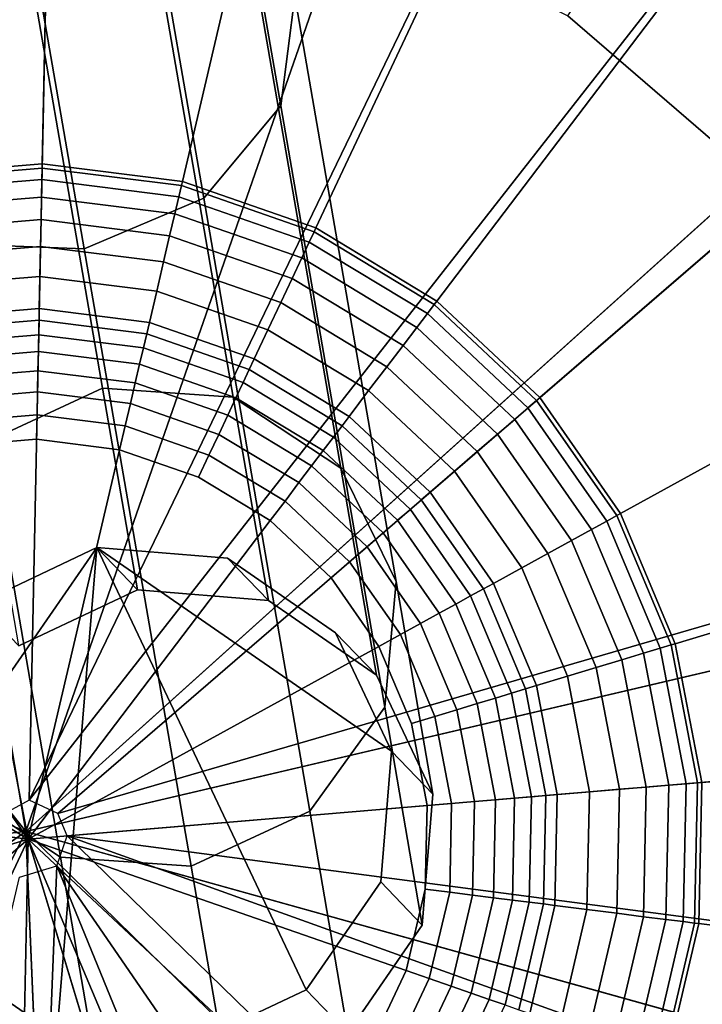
# Model space of a CAD drawing. Extents: x -43.1 to 43.1, y -41.3 to 41.3.
# Tile 249 of 656: x 4.515 to 4.933, y -33.288 to -32.685. Entities that reach past the tile are written whole.
import ezdxf

# ---------------------------------------------------------------- set-up
doc = ezdxf.new("R2010")
doc.units = 0
for name, color, linetype in [('CABLE.1', 18, 'CONTINUOUS'), ('LAMP', 7, 'CONTINUOUS'), ('LAMP_SUPPORT', 18, 'CONTINUOUS'), ('METAL_BASE', 254, 'CONTINUOUS')]:
    doc.layers.add(name, color=color, linetype=linetype)

msp = doc.modelspace()

# ---------------------------------------------------------------- linework, layer by layer
at = {"layer": 'CABLE.1'}
for points in [[(4.5898, -32.1295, 14.1177), (4.5792, -32.1854, 14.0604), (4.6751, -32.7377, 14.6967), (4.6837, -32.6704, 14.741)], [(4.5792, -32.1854, 14.0604), (4.5305, -32.2338, 14.0181), (4.6279, -32.7944, 14.6641), (4.6751, -32.7377, 14.6967)], [(4.5305, -32.2338, 14.0181), (4.4568, -32.2616, 14.0022), (4.5547, -32.8253, 14.6518), (4.6279, -32.7944, 14.6641)], [(4.4568, -32.2616, 14.0022), (4.3777, -32.2615, 14.0169), (4.4751, -32.8223, 14.6631), (4.5547, -32.8253, 14.6518)], [(4.434, -32.6022, 14.816), (4.5072, -32.5713, 14.8283), (4.5659, -32.9108, 15.4965), (4.4932, -32.9445, 15.4895)], [(4.5072, -32.5713, 14.8283), (4.5868, -32.5743, 14.8169), (4.6459, -32.9164, 15.4901), (4.5659, -32.9108, 15.4965)], [(4.5868, -32.5743, 14.8169), (4.6514, -32.6106, 14.785), (4.7118, -32.9598, 15.472), (4.6459, -32.9164, 15.4901)], [(4.6514, -32.6106, 14.785), (4.6837, -32.6704, 14.741), (4.7458, -33.0293, 15.4472), (4.7118, -32.9598, 15.472)], [(4.6837, -32.6704, 14.741), (4.6751, -32.7377, 14.6967), (4.7389, -33.1063, 15.4221), (4.7458, -33.0293, 15.4472)], [(4.6751, -32.7377, 14.6967), (4.6279, -32.7944, 14.6641), (4.6929, -33.1702, 15.4037), (4.7389, -33.1063, 15.4221)], [(4.4751, -32.8223, 14.6631), (4.4105, -32.786, 14.6951), (4.4743, -33.155, 15.4212), (4.5401, -33.1983, 15.4031)], [(4.6279, -32.7944, 14.6641), (4.5547, -32.8253, 14.6518), (4.6201, -33.2039, 15.3967), (4.6929, -33.1702, 15.4037)], [(4.5547, -32.8253, 14.6518), (4.4751, -32.8223, 14.6631), (4.5401, -33.1983, 15.4031), (4.6201, -33.2039, 15.3967)], [(4.4932, -32.9445, 15.4895), (4.5659, -32.9108, 15.4965), (4.5873, -33.0344, 16.2272), (4.5147, -33.0688, 16.225)], [(4.5659, -32.9108, 15.4965), (4.6459, -32.9164, 15.4901), (4.6675, -33.041, 16.2264), (4.5873, -33.0344, 16.2272)], [(4.6459, -32.9164, 15.4901), (4.7118, -32.9598, 15.472), (4.7337, -33.0868, 16.2229), (4.6675, -33.041, 16.2264)], [(4.7118, -32.9598, 15.472), (4.7458, -33.0293, 15.4472), (4.7682, -33.1596, 16.2174), (4.7337, -33.0868, 16.2229)], [(4.5624, -33.0085, 17.3847), (4.4375, -33.1891, 17.386), (4.444, -33.109, 17.3844), (4.4898, -33.0429, 17.3839)], [(4.5624, -33.0085, 17.3847), (4.5379, -33.3074, 17.3908), (4.4718, -33.2617, 17.3884), (4.4375, -33.1891, 17.386)], [(4.5147, -33.0688, 16.225), (4.5873, -33.0344, 16.2272), (4.5624, -33.0085, 17.3847), (4.4898, -33.0429, 17.3839)], [(4.5624, -33.0085, 17.3847), (4.6907, -33.2796, 17.3935), (4.618, -33.314, 17.3927), (4.5379, -33.3074, 17.3908)], [(4.5624, -33.0085, 17.3847), (4.743, -33.1334, 17.3913), (4.7364, -33.2135, 17.393), (4.6907, -33.2796, 17.3935)], [(4.5624, -33.0085, 17.3847), (4.6425, -33.015, 17.3865), (4.7086, -33.0607, 17.389), (4.743, -33.1334, 17.3913)], [(4.5873, -33.0344, 16.2272), (4.6675, -33.041, 16.2264), (4.6425, -33.015, 17.3865), (4.5624, -33.0085, 17.3847)], [(4.6675, -33.041, 16.2264), (4.7337, -33.0868, 16.2229), (4.7086, -33.0607, 17.389), (4.6425, -33.015, 17.3865)], [(4.7458, -33.0293, 15.4472), (4.7389, -33.1063, 15.4221), (4.7618, -33.2399, 16.2116), (4.7682, -33.1596, 16.2174)], [(4.7337, -33.0868, 16.2229), (4.7682, -33.1596, 16.2174), (4.743, -33.1334, 17.3913), (4.7086, -33.0607, 17.389)], [(4.7389, -33.1063, 15.4221), (4.6929, -33.1702, 15.4037), (4.7162, -33.3061, 16.207), (4.7618, -33.2399, 16.2116)], [(4.7682, -33.1596, 16.2174), (4.7618, -33.2399, 16.2116), (4.7364, -33.2135, 17.393), (4.743, -33.1334, 17.3913)], [(4.5401, -33.1983, 15.4031), (4.4743, -33.155, 15.4212), (4.4972, -33.2881, 16.2091), (4.5634, -33.334, 16.2055)], [(4.6929, -33.1702, 15.4037), (4.6201, -33.2039, 15.3967), (4.6436, -33.3406, 16.2047), (4.7162, -33.3061, 16.207)], [(4.6201, -33.2039, 15.3967), (4.5401, -33.1983, 15.4031), (4.5634, -33.334, 16.2055), (4.6436, -33.3406, 16.2047)], [(4.7618, -33.2399, 16.2116), (4.7162, -33.3061, 16.207), (4.6907, -33.2796, 17.3935), (4.7364, -33.2135, 17.393)], [(4.5634, -33.334, 16.2055), (4.4972, -33.2881, 16.2091), (4.4718, -33.2617, 17.3884), (4.5379, -33.3074, 17.3908)], [(4.7162, -33.3061, 16.207), (4.6436, -33.3406, 16.2047), (4.618, -33.314, 17.3927), (4.6907, -33.2796, 17.3935)]]:
    msp.add_3dface(points, dxfattribs=at)
at = {"layer": 'LAMP'}
for points in [[(4.5822, -32.4279, 22.1433), (4.3925, -32.4359, 22.1433), (4.519, -33.1826, 22.1433), (4.7679, -32.4673, 22.1433)], [(4.2107, -32.4908, 22.1433), (4.0484, -32.5892, 22.1433), (4.519, -33.1826, 22.1433), (4.3925, -32.4359, 22.1433)], [(4.938, -32.5517, 22.1433), (4.7679, -32.4673, 22.1433), (4.519, -33.1826, 22.1433), (5.0817, -32.6757, 22.1433)], [(4.9747, -32.4963, 25.1939), (5.1311, -32.6312, 25.1939), (5.043, -32.7106, 25.2522), (4.9091, -32.5951, 25.2522)], [(4.5691, -32.5845, 25.2735), (4.7162, -32.6158, 25.2735), (4.519, -33.1826, 25.2735), (4.4187, -32.5909, 25.2735)], [(3.9156, -32.7249, 22.1433), (3.8207, -32.8893, 22.1433), (4.519, -33.1826, 22.1433), (4.0484, -32.5892, 22.1433)], [(4.2747, -32.6344, 25.2735), (4.4187, -32.5909, 25.2735), (4.519, -33.1826, 25.2735), (4.1461, -32.7124, 25.2735)], [(4.9091, -32.5951, 25.2522), (5.043, -32.7106, 25.2522), (4.9649, -32.7809, 25.2735), (4.851, -32.6826, 25.2735)], [(4.851, -32.6826, 25.2735), (4.9649, -32.7809, 25.2735), (4.519, -33.1826, 25.2735), (4.7162, -32.6158, 25.2735)], [(5.1901, -32.8315, 22.1434), (5.0817, -32.6757, 22.1433), (4.519, -33.1826, 22.1433), (5.2564, -33.0095, 22.1434)], [(4.0408, -32.8199, 25.2735), (4.1461, -32.7124, 25.2735), (4.519, -33.1826, 25.2735), (3.9656, -32.9502, 25.2735)], [(5.0508, -32.9044, 25.2735), (5.1033, -33.0454, 25.2735), (4.519, -33.1826, 25.2735), (4.9649, -32.7809, 25.2735)], [(3.7697, -33.0722, 22.1433), (3.7658, -33.262, 22.1433), (4.519, -33.1826, 22.1433), (3.8207, -32.8893, 22.1433)], [(3.9252, -33.0951, 25.2735), (3.9656, -32.9502, 25.2735), (4.519, -33.1826, 25.2735), (3.9221, -33.2456, 25.2735)], [(5.2763, -33.1983, 22.1434), (5.2564, -33.0095, 22.1434), (4.519, -33.1826, 22.1433), (5.2486, -33.3861, 22.1433)], [(5.1191, -33.195, 25.2735), (5.0971, -33.3439, 25.2735), (4.519, -33.1826, 25.2735), (5.1033, -33.0454, 25.2735)], [(3.8092, -33.4469, 22.1433), (3.8972, -33.6151, 22.1433), (4.519, -33.1826, 22.1433), (3.7658, -33.262, 22.1433)], [(4.0243, -33.7562, 22.1433), (4.1824, -33.8612, 22.1433), (4.519, -33.1826, 22.1433), (3.8972, -33.6151, 22.1433)], [(3.9565, -33.392, 25.2735), (3.9221, -33.2456, 25.2735), (4.519, -33.1826, 25.2735), (4.0263, -33.5253, 25.2735)], [(4.127, -33.6371, 25.2735), (4.0263, -33.5253, 25.2735), (4.519, -33.1826, 25.2735), (4.2523, -33.7203, 25.2735)], [(4.3617, -33.9236, 22.1433), (4.5509, -33.9394, 22.1433), (4.519, -33.1826, 22.1433), (4.1824, -33.8612, 22.1433)], [(4.3944, -33.7698, 25.2735), (4.2523, -33.7203, 25.2735), (4.519, -33.1826, 25.2735), (4.5443, -33.7823, 25.2735)], [(4.8301, -33.6959, 25.2735), (4.6926, -33.7572, 25.2735), (4.519, -33.1826, 25.2735), (4.948, -33.6025, 25.2735)], [(4.9116, -33.8304, 22.1433), (5.0603, -33.7124, 22.1433), (4.519, -33.1826, 22.1433), (4.7381, -33.9077, 22.1433)], [(5.0389, -33.4826, 25.2735), (4.948, -33.6025, 25.2735), (4.519, -33.1826, 25.2735), (5.0971, -33.3439, 25.2735)], [(5.1751, -33.5612, 22.1433), (5.2486, -33.3861, 22.1433), (4.519, -33.1826, 22.1433), (5.0603, -33.7124, 22.1433)], [(4.6926, -33.7572, 25.2735), (4.5443, -33.7823, 25.2735), (4.519, -33.1826, 25.2735)], [(4.7381, -33.9077, 22.1433), (4.519, -33.1826, 22.1433), (4.5509, -33.9394, 22.1433)]]:
    msp.add_3dface(points, dxfattribs=at)
at = {"layer": 'LAMP_SUPPORT'}
for points in [[(4.5209, -33.1634, 21.5662), (4.5, -33.1749, 21.5662), (4.341, -32.2481, 21.5662), (4.5402, -32.2314, 21.5662)], [(4.5209, -33.1634, 21.5662), (4.5402, -32.2314, 21.5662), (4.7385, -32.2564, 21.5662), (4.9272, -32.322, 21.5662)], [(4.5209, -33.1634, 21.5662), (4.9272, -32.322, 21.5662), (5.0982, -32.4255, 21.5662)], [(4.5363, -32.4192, 17.7827), (4.3762, -32.4327, 17.7827), (4.4427, -32.7805, 17.7827), (4.529, -32.7733, 17.7827)], [(4.6956, -32.4393, 17.7827), (4.5363, -32.4192, 17.7827), (4.529, -32.7733, 17.7827), (4.6148, -32.7841, 17.7827)], [(4.5385, -33.1716, 21.5662), (4.5209, -33.1634, 21.5662), (5.0982, -32.4255, 21.5662), (5.244, -32.5623, 21.5662)], [(4.8473, -32.4921, 17.7827), (4.6956, -32.4393, 17.7827), (4.6148, -32.7841, 17.7827), (4.6966, -32.8125, 17.7827)], [(4.9847, -32.5752, 17.7827), (4.8473, -32.4921, 17.7827), (4.6966, -32.8125, 17.7827), (4.7707, -32.8574, 17.7827)], [(4.5385, -33.1716, 21.5662), (5.244, -32.5623, 21.5662), (5.3581, -32.7264, 21.5662), (5.4356, -32.9106, 21.5662)], [(5.1018, -32.6851, 17.7827), (4.9847, -32.5752, 17.7827), (4.7707, -32.8574, 17.7827), (4.8338, -32.9166, 17.7827)], [(5.1935, -32.817, 17.7827), (5.1018, -32.6851, 17.7827), (4.8338, -32.9166, 17.7827), (4.8832, -32.9877, 17.7827)], [(4.529, -32.7733, 17.7827), (4.4427, -32.7805, 17.7827), (4.4432, -32.7831, 17.763), (4.5289, -32.7759, 17.763)], [(4.6148, -32.7841, 17.7827), (4.529, -32.7733, 17.7827), (4.5289, -32.7759, 17.763), (4.6142, -32.7866, 17.763)], [(4.5289, -32.7759, 17.763), (4.4432, -32.7831, 17.763), (4.4445, -32.7899, 17.7108), (4.5288, -32.7828, 17.7108)], [(4.6142, -32.7866, 17.763), (4.5289, -32.7759, 17.763), (4.5288, -32.7828, 17.7108), (4.6127, -32.7934, 17.7108)], [(4.5288, -32.7828, 17.7108), (4.4445, -32.7899, 17.7108), (4.4465, -32.8005, 17.6355), (4.5285, -32.7936, 17.6355)], [(4.6127, -32.7934, 17.7108), (4.5288, -32.7828, 17.7108), (4.5285, -32.7936, 17.6355), (4.6102, -32.8039, 17.6355)], [(4.6955, -32.8149, 17.763), (4.6142, -32.7866, 17.763), (4.6127, -32.7934, 17.7108), (4.6925, -32.8212, 17.7108)], [(4.6966, -32.8125, 17.7827), (4.6148, -32.7841, 17.7827), (4.6142, -32.7866, 17.763), (4.6955, -32.8149, 17.763)], [(4.6925, -32.8212, 17.7108), (4.6127, -32.7934, 17.7108), (4.6102, -32.8039, 17.6355), (4.688, -32.8309, 17.6355)], [(4.5285, -32.7936, 17.6355), (4.4465, -32.8005, 17.6355), (4.4491, -32.8141, 17.5472), (4.5282, -32.8074, 17.5472)], [(4.6102, -32.8039, 17.6355), (4.5285, -32.7936, 17.6355), (4.5282, -32.8074, 17.5472), (4.607, -32.8174, 17.5472)], [(4.688, -32.8309, 17.6355), (4.6102, -32.8039, 17.6355), (4.607, -32.8174, 17.5472), (4.6821, -32.8435, 17.5472)], [(4.5282, -32.8074, 17.5472), (4.4491, -32.8141, 17.5472), (4.4522, -32.8303, 17.4555), (4.5279, -32.8239, 17.4555)], [(4.607, -32.8174, 17.5472), (4.5282, -32.8074, 17.5472), (4.5279, -32.8239, 17.4555), (4.6033, -32.8334, 17.4555)], [(4.6821, -32.8435, 17.5472), (4.607, -32.8174, 17.5472), (4.6033, -32.8334, 17.4555), (4.6751, -32.8583, 17.4555)], [(4.7691, -32.8594, 17.763), (4.6955, -32.8149, 17.763), (4.6925, -32.8212, 17.7108), (4.7649, -32.865, 17.7108)], [(4.7707, -32.8574, 17.7827), (4.6966, -32.8125, 17.7827), (4.6955, -32.8149, 17.763), (4.7691, -32.8594, 17.763)], [(5.2558, -32.965, 17.7827), (5.1935, -32.817, 17.7827), (4.8832, -32.9877, 17.7827), (4.9168, -33.0675, 17.7827)], [(4.7649, -32.865, 17.7108), (4.6925, -32.8212, 17.7108), (4.688, -32.8309, 17.6355), (4.7584, -32.8735, 17.6355)], [(4.5279, -32.8239, 17.4555), (4.4522, -32.8303, 17.4555), (4.4556, -32.8483, 17.3703), (4.5275, -32.8423, 17.3703)], [(4.6033, -32.8334, 17.4555), (4.5279, -32.8239, 17.4555), (4.5275, -32.8423, 17.3703), (4.5991, -32.8513, 17.3703)], [(4.6751, -32.8583, 17.4555), (4.6033, -32.8334, 17.4555), (4.5991, -32.8513, 17.3703), (4.6672, -32.875, 17.3703)], [(4.7584, -32.8735, 17.6355), (4.688, -32.8309, 17.6355), (4.6821, -32.8435, 17.5472), (4.75, -32.8846, 17.5472)], [(4.5275, -32.8423, 17.3703), (4.4556, -32.8483, 17.3703), (4.4594, -32.8677, 17.3013), (4.5271, -32.862, 17.3013)], [(4.5991, -32.8513, 17.3703), (4.5275, -32.8423, 17.3703), (4.5271, -32.862, 17.3013), (4.5946, -32.8705, 17.3013)], [(4.75, -32.8846, 17.5472), (4.6821, -32.8435, 17.5472), (4.6751, -32.8583, 17.4555), (4.7401, -32.8977, 17.4555)], [(4.6672, -32.875, 17.3703), (4.5991, -32.8513, 17.3703), (4.5946, -32.8705, 17.3013), (4.6588, -32.8929, 17.3013)], [(4.7401, -32.8977, 17.4555), (4.6751, -32.8583, 17.4555), (4.6672, -32.875, 17.3703), (4.7289, -32.9123, 17.3703)], [(4.8318, -32.9183, 17.763), (4.7691, -32.8594, 17.763), (4.7649, -32.865, 17.7108), (4.8265, -32.9229, 17.7108)], [(4.8338, -32.9166, 17.7827), (4.7707, -32.8574, 17.7827), (4.7691, -32.8594, 17.763), (4.8318, -32.9183, 17.763)], [(4.5271, -32.862, 17.3013), (4.4594, -32.8677, 17.3013), (4.4607, -32.8747, 17.2841), (4.527, -32.8692, 17.2841)], [(4.5946, -32.8705, 17.3013), (4.5271, -32.862, 17.3013), (4.527, -32.8692, 17.2841), (4.593, -32.8775, 17.2841)], [(4.8265, -32.9229, 17.7108), (4.7649, -32.865, 17.7108), (4.7584, -32.8735, 17.6355), (4.8184, -32.9299, 17.6355)], [(4.527, -32.8692, 17.2841), (4.4607, -32.8747, 17.2841), (4.4623, -32.8834, 17.2683), (4.5268, -32.878, 17.2683)], [(4.593, -32.8775, 17.2841), (4.527, -32.8692, 17.2841), (4.5268, -32.878, 17.2683), (4.591, -32.8861, 17.2683)], [(4.6588, -32.8929, 17.3013), (4.5946, -32.8705, 17.3013), (4.593, -32.8775, 17.2841), (4.6558, -32.8993, 17.2841)], [(4.5268, -32.878, 17.2683), (4.4623, -32.8834, 17.2683), (4.4643, -32.8936, 17.2543), (4.5266, -32.8883, 17.2543)], [(4.591, -32.8861, 17.2683), (4.5268, -32.878, 17.2683), (4.5266, -32.8883, 17.2543), (4.5886, -32.8961, 17.2543)], [(4.6558, -32.8993, 17.2841), (4.593, -32.8775, 17.2841), (4.591, -32.8861, 17.2683), (4.652, -32.9073, 17.2683)], [(4.7289, -32.9123, 17.3703), (4.6672, -32.875, 17.3703), (4.6588, -32.8929, 17.3013), (4.717, -32.9281, 17.3013)], [(4.8184, -32.9299, 17.6355), (4.7584, -32.8735, 17.6355), (4.75, -32.8846, 17.5472), (4.8079, -32.9389, 17.5472)], [(4.5266, -32.8883, 17.2543), (4.4643, -32.8936, 17.2543), (4.4665, -32.9051, 17.2426), (4.5263, -32.9001, 17.2426)], [(4.5886, -32.8961, 17.2543), (4.5266, -32.8883, 17.2543), (4.5263, -32.9001, 17.2426), (4.5859, -32.9076, 17.2426)], [(4.652, -32.9073, 17.2683), (4.591, -32.8861, 17.2683), (4.5886, -32.8961, 17.2543), (4.6476, -32.9167, 17.2543)], [(4.8079, -32.9389, 17.5472), (4.75, -32.8846, 17.5472), (4.7401, -32.8977, 17.4555), (4.7955, -32.9497, 17.4555)], [(4.6476, -32.9167, 17.2543), (4.5886, -32.8961, 17.2543), (4.5859, -32.9076, 17.2426), (4.6426, -32.9273, 17.2426)], [(4.717, -32.9281, 17.3013), (4.6588, -32.8929, 17.3013), (4.6558, -32.8993, 17.2841), (4.7127, -32.9338, 17.2841)], [(4.5263, -32.9001, 17.2426), (4.4665, -32.9051, 17.2426), (4.4689, -32.9179, 17.2337), (4.5261, -32.913, 17.2337)], [(4.5859, -32.9076, 17.2426), (4.5263, -32.9001, 17.2426), (4.5261, -32.913, 17.2337), (4.583, -32.9202, 17.2337)], [(4.7127, -32.9338, 17.2841), (4.6558, -32.8993, 17.2841), (4.652, -32.9073, 17.2683), (4.7074, -32.9408, 17.2683)], [(4.7955, -32.9497, 17.4555), (4.7401, -32.8977, 17.4555), (4.7289, -32.9123, 17.3703), (4.7815, -32.9617, 17.3703)], [(4.6426, -32.9273, 17.2426), (4.5859, -32.9076, 17.2426), (4.583, -32.9202, 17.2337), (4.6371, -32.9391, 17.2337)], [(4.7074, -32.9408, 17.2683), (4.652, -32.9073, 17.2683), (4.6476, -32.9167, 17.2543), (4.7011, -32.949, 17.2543)], [(4.5261, -32.913, 17.2337), (4.4689, -32.9179, 17.2337), (4.4716, -32.9317, 17.228), (4.5258, -32.9271, 17.228)], [(4.583, -32.9202, 17.2337), (4.5261, -32.913, 17.2337), (4.5258, -32.9271, 17.228), (4.5797, -32.9339, 17.228)], [(4.5442, -33.1853, 21.5662), (4.5385, -33.1716, 21.5662), (5.4356, -32.9106, 21.5662), (5.4731, -33.107, 21.5662)], [(4.7815, -32.9617, 17.3703), (4.7289, -32.9123, 17.3703), (4.717, -32.9281, 17.3013), (4.7666, -32.9746, 17.3013)], [(4.6371, -32.9391, 17.2337), (4.583, -32.9202, 17.2337), (4.5797, -32.9339, 17.228), (4.6311, -32.9518, 17.228)], [(4.7011, -32.949, 17.2543), (4.6476, -32.9167, 17.2543), (4.6426, -32.9273, 17.2426), (4.694, -32.9584, 17.2426)], [(4.8809, -32.9889, 17.763), (4.8318, -32.9183, 17.763), (4.8265, -32.9229, 17.7108), (4.8748, -32.9923, 17.7108)], [(4.8832, -32.9877, 17.7827), (4.8338, -32.9166, 17.7827), (4.8318, -32.9183, 17.763), (4.8809, -32.9889, 17.763)], [(4.8748, -32.9923, 17.7108), (4.8265, -32.9229, 17.7108), (4.8184, -32.9299, 17.6355), (4.8654, -32.9975, 17.6355)], [(4.5258, -32.9271, 17.228), (4.4716, -32.9317, 17.228), (4.4744, -32.9464, 17.226), (4.5255, -32.9421, 17.226)], [(4.5797, -32.9339, 17.228), (4.5258, -32.9271, 17.228), (4.5255, -32.9421, 17.226), (4.5763, -32.9485, 17.226)], [(4.694, -32.9584, 17.2426), (4.6426, -32.9273, 17.2426), (4.6371, -32.9391, 17.2337), (4.6862, -32.9687, 17.2337)], [(4.7666, -32.9746, 17.3013), (4.717, -32.9281, 17.3013), (4.7127, -32.9338, 17.2841), (4.7612, -32.9793, 17.2841)], [(4.8654, -32.9975, 17.6355), (4.8184, -32.9299, 17.6355), (4.8079, -32.9389, 17.5472), (4.8533, -33.0041, 17.5472)], [(4.6311, -32.9518, 17.228), (4.5797, -32.9339, 17.228), (4.5763, -32.9485, 17.226), (4.6247, -32.9654, 17.226)], [(4.7612, -32.9793, 17.2841), (4.7127, -32.9338, 17.2841), (4.7074, -32.9408, 17.2683), (4.7545, -32.9851, 17.2683)], [(4.5763, -32.9485, 17.226), (4.5255, -32.9421, 17.226), (4.4744, -32.9464, 17.226), (4.5204, -33.1873, 17.226)], [(4.6862, -32.9687, 17.2337), (4.6371, -32.9391, 17.2337), (4.6311, -32.9518, 17.228), (4.6777, -32.98, 17.228)], [(4.7545, -32.9851, 17.2683), (4.7074, -32.9408, 17.2683), (4.7011, -32.949, 17.2543), (4.7467, -32.9918, 17.2543)], [(4.8533, -33.0041, 17.5472), (4.8079, -32.9389, 17.5472), (4.7955, -32.9497, 17.4555), (4.8388, -33.0121, 17.4555)], [(4.4744, -32.9464, 17.226), (4.4253, -32.9613, 17.226), (4.3804, -32.986, 17.226), (4.5204, -33.1873, 17.226)], [(4.6686, -32.9919, 17.226), (4.6247, -32.9654, 17.226), (4.5763, -32.9485, 17.226), (4.5204, -33.1873, 17.226)], [(4.7467, -32.9918, 17.2543), (4.7011, -32.949, 17.2543), (4.694, -32.9584, 17.2426), (4.7378, -32.9995, 17.2426)], [(4.8388, -33.0121, 17.4555), (4.7955, -32.9497, 17.4555), (4.7815, -32.9617, 17.3703), (4.8227, -33.0209, 17.3703)], [(4.6777, -32.98, 17.228), (4.6311, -32.9518, 17.228), (4.6247, -32.9654, 17.226), (4.6686, -32.9919, 17.226)], [(4.7378, -32.9995, 17.2426), (4.694, -32.9584, 17.2426), (4.6862, -32.9687, 17.2337), (4.728, -33.008, 17.2337)], [(4.8227, -33.0209, 17.3703), (4.7815, -32.9617, 17.3703), (4.7666, -32.9746, 17.3013), (4.8054, -33.0305, 17.3013)], [(5.2859, -33.1227, 17.7827), (5.2558, -32.965, 17.7827), (4.9168, -33.0675, 17.7827), (4.933, -33.1525, 17.7827)], [(4.728, -33.008, 17.2337), (4.6862, -32.9687, 17.2337), (4.6777, -32.98, 17.228), (4.7173, -33.0172, 17.228)], [(4.8054, -33.0305, 17.3013), (4.7666, -32.9746, 17.3013), (4.7612, -32.9793, 17.2841), (4.7992, -33.0339, 17.2841)], [(4.7173, -33.0172, 17.228), (4.6777, -32.98, 17.228), (4.6686, -32.9919, 17.226), (4.7059, -33.027, 17.226)], [(4.7992, -33.0339, 17.2841), (4.7612, -32.9793, 17.2841), (4.7545, -32.9851, 17.2683), (4.7914, -33.0381, 17.2683)], [(4.3804, -32.986, 17.226), (4.3416, -33.0195, 17.226), (4.3107, -33.0603, 17.226), (4.5204, -33.1873, 17.226)], [(4.7914, -33.0381, 17.2683), (4.7545, -32.9851, 17.2683), (4.7467, -32.9918, 17.2543), (4.7824, -33.0431, 17.2543)], [(4.7352, -33.0691, 17.226), (4.7059, -33.027, 17.226), (4.6686, -32.9919, 17.226), (4.5204, -33.1873, 17.226)], [(4.7824, -33.0431, 17.2543), (4.7467, -32.9918, 17.2543), (4.7378, -32.9995, 17.2426), (4.7721, -33.0488, 17.2426)], [(4.9076, -33.0702, 17.7108), (4.8748, -32.9923, 17.7108), (4.8654, -32.9975, 17.6355), (4.8973, -33.0733, 17.6355)], [(4.9143, -33.0682, 17.763), (4.8809, -32.9889, 17.763), (4.8748, -32.9923, 17.7108), (4.9076, -33.0702, 17.7108)], [(4.9168, -33.0675, 17.7827), (4.8832, -32.9877, 17.7827), (4.8809, -32.9889, 17.763), (4.9143, -33.0682, 17.763)], [(4.8973, -33.0733, 17.6355), (4.8654, -32.9975, 17.6355), (4.8533, -33.0041, 17.5472), (4.884, -33.0773, 17.5472)], [(4.7721, -33.0488, 17.2426), (4.7378, -32.9995, 17.2426), (4.728, -33.008, 17.2337), (4.7607, -33.0551, 17.2337)], [(4.884, -33.0773, 17.5472), (4.8533, -33.0041, 17.5472), (4.8388, -33.0121, 17.4555), (4.8683, -33.0821, 17.4555)], [(4.7607, -33.0551, 17.2337), (4.728, -33.008, 17.2337), (4.7173, -33.0172, 17.228), (4.7484, -33.0618, 17.228)], [(4.8683, -33.0821, 17.4555), (4.8388, -33.0121, 17.4555), (4.8227, -33.0209, 17.3703), (4.8507, -33.0874, 17.3703)], [(4.7484, -33.0618, 17.228), (4.7173, -33.0172, 17.228), (4.7059, -33.027, 17.226), (4.7352, -33.0691, 17.226)], [(4.8507, -33.0874, 17.3703), (4.8227, -33.0209, 17.3703), (4.8054, -33.0305, 17.3013), (4.8318, -33.0931, 17.3013)], [(4.825, -33.0952, 17.2841), (4.7992, -33.0339, 17.2841), (4.7914, -33.0381, 17.2683), (4.8165, -33.0978, 17.2683)], [(4.8318, -33.0931, 17.3013), (4.8054, -33.0305, 17.3013), (4.7992, -33.0339, 17.2841), (4.825, -33.0952, 17.2841)], [(4.8165, -33.0978, 17.2683), (4.7914, -33.0381, 17.2683), (4.7824, -33.0431, 17.2543), (4.8066, -33.1008, 17.2543)], [(4.8066, -33.1008, 17.2543), (4.7824, -33.0431, 17.2543), (4.7721, -33.0488, 17.2426), (4.7954, -33.1041, 17.2426)], [(4.7954, -33.1041, 17.2426), (4.7721, -33.0488, 17.2426), (4.7607, -33.0551, 17.2337), (4.7829, -33.1079, 17.2337)], [(4.7829, -33.1079, 17.2337), (4.7607, -33.0551, 17.2337), (4.7484, -33.0618, 17.228), (4.7695, -33.112, 17.228)], [(4.3107, -33.0603, 17.226), (4.2888, -33.1067, 17.226), (4.2772, -33.1566, 17.226), (4.5204, -33.1873, 17.226)], [(4.7695, -33.112, 17.228), (4.7484, -33.0618, 17.228), (4.7352, -33.0691, 17.226), (4.7551, -33.1163, 17.226)], [(4.7647, -33.1667, 17.226), (4.7551, -33.1163, 17.226), (4.7352, -33.0691, 17.226), (4.5204, -33.1873, 17.226)], [(4.9235, -33.1533, 17.7108), (4.9076, -33.0702, 17.7108), (4.8973, -33.0733, 17.6355), (4.9128, -33.1542, 17.6355)], [(4.9304, -33.1527, 17.763), (4.9143, -33.0682, 17.763), (4.9076, -33.0702, 17.7108), (4.9235, -33.1533, 17.7108)], [(4.933, -33.1525, 17.7827), (4.9168, -33.0675, 17.7827), (4.9143, -33.0682, 17.763), (4.9304, -33.1527, 17.763)], [(4.9128, -33.1542, 17.6355), (4.8973, -33.0733, 17.6355), (4.884, -33.0773, 17.5472), (4.899, -33.1554, 17.5472)], [(4.8826, -33.1567, 17.4555), (4.8683, -33.0821, 17.4555), (4.8507, -33.0874, 17.3703), (4.8642, -33.1583, 17.3703)], [(4.899, -33.1554, 17.5472), (4.884, -33.0773, 17.5472), (4.8683, -33.0821, 17.4555), (4.8826, -33.1567, 17.4555)], [(4.8642, -33.1583, 17.3703), (4.8507, -33.0874, 17.3703), (4.8318, -33.0931, 17.3013), (4.8445, -33.1599, 17.3013)], [(4.8374, -33.1605, 17.2841), (4.825, -33.0952, 17.2841), (4.8165, -33.0978, 17.2683), (4.8287, -33.1613, 17.2683)], [(4.8445, -33.1599, 17.3013), (4.8318, -33.0931, 17.3013), (4.825, -33.0952, 17.2841), (4.8374, -33.1605, 17.2841)], [(4.8183, -33.1621, 17.2543), (4.8066, -33.1008, 17.2543), (4.7954, -33.1041, 17.2426), (4.8066, -33.1631, 17.2426)], [(4.8287, -33.1613, 17.2683), (4.8165, -33.0978, 17.2683), (4.8066, -33.1008, 17.2543), (4.8183, -33.1621, 17.2543)], [(4.5442, -33.1853, 21.5662), (5.4731, -33.107, 21.5662), (5.469, -33.3068, 21.5662)], [(4.8066, -33.1631, 17.2426), (4.7954, -33.1041, 17.2426), (4.7829, -33.1079, 17.2337), (4.7937, -33.1642, 17.2337)], [(4.7797, -33.1654, 17.228), (4.7695, -33.112, 17.228), (4.7551, -33.1163, 17.226), (4.7647, -33.1667, 17.226)], [(4.7937, -33.1642, 17.2337), (4.7829, -33.1079, 17.2337), (4.7695, -33.112, 17.228), (4.7797, -33.1654, 17.228)], [(5.2826, -33.2833, 17.7827), (5.2859, -33.1227, 17.7827), (4.933, -33.1525, 17.7827), (4.9312, -33.239, 17.7827)], [(4.8973, -33.2348, 17.5472), (4.899, -33.1554, 17.5472), (4.8826, -33.1567, 17.4555), (4.881, -33.2327, 17.4555)], [(4.9111, -33.2365, 17.6355), (4.9128, -33.1542, 17.6355), (4.899, -33.1554, 17.5472), (4.8973, -33.2348, 17.5472)], [(4.9217, -33.2378, 17.7108), (4.9235, -33.1533, 17.7108), (4.9128, -33.1542, 17.6355), (4.9111, -33.2365, 17.6355)], [(4.9286, -33.2387, 17.763), (4.9304, -33.1527, 17.763), (4.9235, -33.1533, 17.7108), (4.9217, -33.2378, 17.7108)], [(4.9312, -33.239, 17.7827), (4.933, -33.1525, 17.7827), (4.9304, -33.1527, 17.763), (4.9286, -33.2387, 17.763)], [(4.2772, -33.1566, 17.226), (4.2761, -33.2078, 17.226), (4.2857, -33.2582, 17.226), (4.5204, -33.1873, 17.226)], [(4.8273, -33.2259, 17.2683), (4.8287, -33.1613, 17.2683), (4.8183, -33.1621, 17.2543), (4.817, -33.2246, 17.2543)], [(4.8361, -33.227, 17.2841), (4.8374, -33.1605, 17.2841), (4.8287, -33.1613, 17.2683), (4.8273, -33.2259, 17.2683)], [(4.8431, -33.2279, 17.3013), (4.8445, -33.1599, 17.3013), (4.8374, -33.1605, 17.2841), (4.8361, -33.227, 17.2841)], [(4.8627, -33.2304, 17.3703), (4.8642, -33.1583, 17.3703), (4.8445, -33.1599, 17.3013), (4.8431, -33.2279, 17.3013)], [(4.881, -33.2327, 17.4555), (4.8826, -33.1567, 17.4555), (4.8642, -33.1583, 17.3703), (4.8627, -33.2304, 17.3703)], [(4.752, -33.2678, 17.226), (4.7636, -33.2179, 17.226), (4.7647, -33.1667, 17.226), (4.5204, -33.1873, 17.226)], [(4.7786, -33.2198, 17.228), (4.7797, -33.1654, 17.228), (4.7647, -33.1667, 17.226), (4.7636, -33.2179, 17.226)], [(4.7925, -33.2215, 17.2337), (4.7937, -33.1642, 17.2337), (4.7797, -33.1654, 17.228), (4.7786, -33.2198, 17.228)], [(4.8054, -33.2232, 17.2426), (4.8066, -33.1631, 17.2426), (4.7937, -33.1642, 17.2337), (4.7925, -33.2215, 17.2337)], [(4.817, -33.2246, 17.2543), (4.8183, -33.1621, 17.2543), (4.8066, -33.1631, 17.2426), (4.8054, -33.2232, 17.2426)], [(4.5378, -33.2036, 21.5662), (4.5442, -33.1853, 21.5662), (5.2176, -33.8415, 21.5662), (5.0663, -33.9722, 21.5662)], [(4.5442, -33.1853, 21.5662), (5.4234, -33.5014, 21.5662), (5.3384, -33.6823, 21.5662), (5.2176, -33.8415, 21.5662)], [(4.5442, -33.1853, 21.5662), (5.469, -33.3068, 21.5662), (5.4234, -33.5014, 21.5662)], [(4.2857, -33.2582, 17.226), (4.3056, -33.3054, 17.226), (4.3349, -33.3475, 17.226), (4.5204, -33.1873, 17.226)], [(4.3349, -33.3475, 17.226), (4.3722, -33.3826, 17.226), (4.4161, -33.4091, 17.226), (4.5204, -33.1873, 17.226)], [(4.4161, -33.4091, 17.226), (4.4645, -33.426, 17.226), (4.5153, -33.4324, 17.226), (4.5204, -33.1873, 17.226)], [(4.5153, -33.4324, 17.226), (4.5664, -33.4281, 17.226), (4.6155, -33.4132, 17.226), (4.5204, -33.1873, 17.226)], [(4.6155, -33.4132, 17.226), (4.6604, -33.3885, 17.226), (4.6992, -33.355, 17.226), (4.5204, -33.1873, 17.226)], [(4.6992, -33.355, 17.226), (4.7301, -33.3142, 17.226), (4.752, -33.2678, 17.226), (4.5204, -33.1873, 17.226)], [(4.515, -33.2105, 21.5662), (4.5378, -33.2036, 21.5662), (4.5007, -34.1432, 21.5662), (4.3023, -34.1181, 21.5662)], [(4.5378, -33.2036, 21.5662), (4.8912, -34.0685, 21.5662), (4.6998, -34.1264, 21.5662), (4.5007, -34.1432, 21.5662)], [(4.5378, -33.2036, 21.5662), (5.0663, -33.9722, 21.5662), (4.8912, -34.0685, 21.5662)], [(4.7661, -33.2727, 17.228), (4.7786, -33.2198, 17.228), (4.7636, -33.2179, 17.226), (4.752, -33.2678, 17.226)], [(4.7794, -33.2774, 17.2337), (4.7925, -33.2215, 17.2337), (4.7786, -33.2198, 17.228), (4.7661, -33.2727, 17.228)], [(4.7917, -33.2816, 17.2426), (4.8054, -33.2232, 17.2426), (4.7925, -33.2215, 17.2337), (4.7794, -33.2774, 17.2337)], [(4.8028, -33.2855, 17.2543), (4.817, -33.2246, 17.2543), (4.8054, -33.2232, 17.2426), (4.7917, -33.2816, 17.2426)], [(4.8126, -33.2889, 17.2683), (4.8273, -33.2259, 17.2683), (4.817, -33.2246, 17.2543), (4.8028, -33.2855, 17.2543)], [(4.8209, -33.2918, 17.2841), (4.8361, -33.227, 17.2841), (4.8273, -33.2259, 17.2683), (4.8126, -33.2889, 17.2683)], [(4.8276, -33.2941, 17.3013), (4.8431, -33.2279, 17.3013), (4.8361, -33.227, 17.2841), (4.8209, -33.2918, 17.2841)], [(4.8463, -33.3006, 17.3703), (4.8627, -33.2304, 17.3703), (4.8431, -33.2279, 17.3013), (4.8276, -33.2941, 17.3013)], [(4.8637, -33.3067, 17.4555), (4.881, -33.2327, 17.4555), (4.8627, -33.2304, 17.3703), (4.8463, -33.3006, 17.3703)], [(4.8792, -33.3121, 17.5472), (4.8973, -33.2348, 17.5472), (4.881, -33.2327, 17.4555), (4.8637, -33.3067, 17.4555)], [(4.8923, -33.3166, 17.6355), (4.9111, -33.2365, 17.6355), (4.8973, -33.2348, 17.5472), (4.8792, -33.3121, 17.5472)], [(4.9024, -33.3202, 17.7108), (4.9217, -33.2378, 17.7108), (4.9111, -33.2365, 17.6355), (4.8923, -33.3166, 17.6355)], [(4.909, -33.3225, 17.763), (4.9286, -33.2387, 17.763), (4.9217, -33.2378, 17.7108), (4.9024, -33.3202, 17.7108)], [(4.9115, -33.3233, 17.7827), (4.9312, -33.239, 17.7827), (4.9286, -33.2387, 17.763), (4.909, -33.3225, 17.763)], [(5.246, -33.4397, 17.7827), (5.2826, -33.2833, 17.7827), (4.9312, -33.239, 17.7827), (4.9115, -33.3233, 17.7827)], [(4.743, -33.322, 17.228), (4.7661, -33.2727, 17.228), (4.752, -33.2678, 17.226), (4.7301, -33.3142, 17.226)], [(4.755, -33.3293, 17.2337), (4.7794, -33.2774, 17.2337), (4.7661, -33.2727, 17.228), (4.743, -33.322, 17.228)], [(4.7661, -33.336, 17.2426), (4.7917, -33.2816, 17.2426), (4.7794, -33.2774, 17.2337), (4.755, -33.3293, 17.2337)], [(4.7762, -33.3421, 17.2543), (4.8028, -33.2855, 17.2543), (4.7917, -33.2816, 17.2426), (4.7661, -33.336, 17.2426)], [(4.785, -33.3474, 17.2683), (4.8126, -33.2889, 17.2683), (4.8028, -33.2855, 17.2543), (4.7762, -33.3421, 17.2543)]]:
    msp.add_3dface(points, dxfattribs=at)
at = {"layer": 'METAL_BASE'}
for points in [[(14.252, -39.4095, 30.106), (14.2179, -39.4216, 30.241), (0.7699, -1.4457, 30.241), (0.8041, -1.4336, 30.106)], [(14.2179, -39.4216, 29.9709), (14.252, -39.4095, 30.106), (0.8041, -1.4336, 30.106), (0.7699, -1.4457, 29.9709)], [(14.2179, -39.4216, 30.241), (14.1247, -39.4546, 30.3399), (0.6767, -1.4787, 30.3399), (0.7699, -1.4457, 30.241)], [(14.1247, -39.4546, 29.872), (14.2179, -39.4216, 29.9709), (0.7699, -1.4457, 29.9709), (0.6767, -1.4787, 29.872)], [(14.1247, -39.4546, 30.3399), (13.9974, -39.4997, 30.3761), (0.5494, -1.5238, 30.3761), (0.6767, -1.4787, 30.3399)], [(13.9974, -39.4997, 29.8358), (14.1247, -39.4546, 29.872), (0.6767, -1.4787, 29.872), (0.5494, -1.5238, 29.8358)], [(13.9974, -39.4997, 30.3761), (13.8701, -39.5447, 30.3399), (0.4221, -1.5689, 30.3399), (0.5494, -1.5238, 30.3761)], [(13.8701, -39.5447, 29.872), (13.9974, -39.4997, 29.8358), (0.5494, -1.5238, 29.8358), (0.4221, -1.5689, 29.872)], [(13.8701, -39.5447, 30.3399), (13.7769, -39.5777, 30.241), (0.3289, -1.6019, 30.241), (0.4221, -1.5689, 30.3399)], [(13.7769, -39.5777, 29.9709), (13.8701, -39.5447, 29.872), (0.4221, -1.5689, 29.872), (0.3289, -1.6019, 29.9709)], [(13.7769, -39.5777, 30.241), (13.7428, -39.5898, 30.106), (0.2948, -1.6139, 30.106), (0.3289, -1.6019, 30.241)], [(13.7428, -39.5898, 30.106), (13.7769, -39.5777, 29.9709), (0.3289, -1.6019, 29.9709), (0.2948, -1.6139, 30.106)]]:
    msp.add_3dface(points, dxfattribs=at)

doc.saveas('drawing.dxf')
